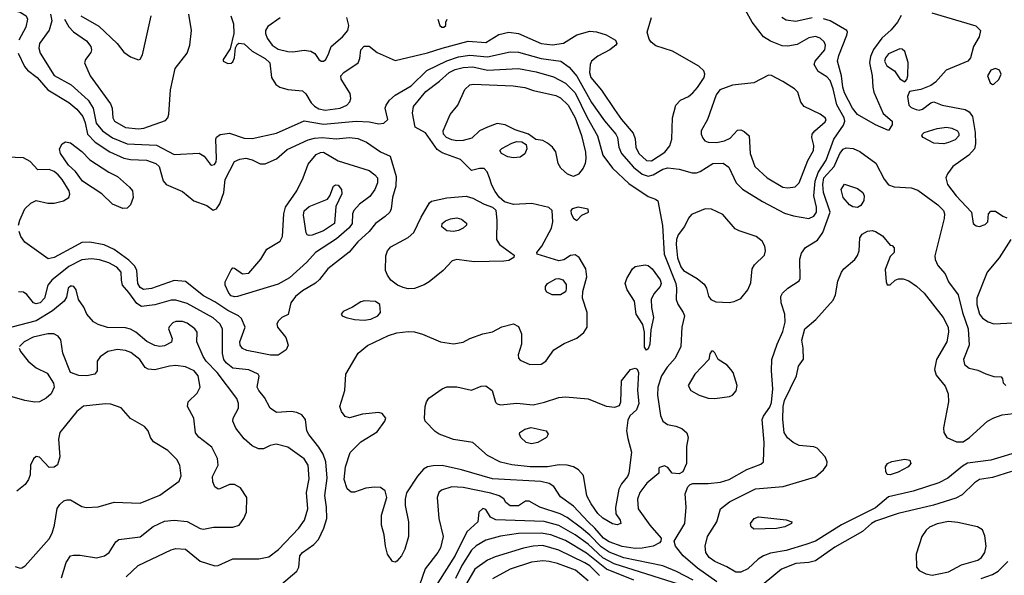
# Model space of a CAD drawing. Extents: x 1173029 to 1307123, y 522559 to 678521.
# Tile 483 of 623: x 1227572 to 1233639, y 623655 to 627081. Entities that reach past the tile are written whole.
import ezdxf

# ---------------------------------------------------------------- set-up
doc = ezdxf.new("R2010")
doc.units = 0

msp = doc.modelspace()

# ---------------------------------------------------------------- linework, layer by layer
at = {"layer": '0CON10XD'}
for points in [[(1227762.7, 627115), (1227771.2, 627075), (1227755, 627015.7), (1227694.7, 626935), (1227690, 626905), (1227699.3, 626875), (1227785, 626737.1), (1227888.8, 626678.8), (1227995.2, 626585.2), (1228024.8, 626535), (1228043.5, 626443.5), (1228082.8, 626395), (1228145, 626351.9), (1228235, 626316.1), (1228415, 626307.5), (1228525, 626250.4), (1228678.8, 626258.8), (1228709.7, 626239.7), (1228745, 626190.8), (1228755, 626184.3), (1228772.7, 626187.3), (1228782.9, 626205), (1228784.4, 626225), (1228781.2, 626345), (1228785, 626356.7), (1228807.1, 626372.9), (1228865, 626380.5), (1228955, 626350.3), (1229005, 626349.1), (1229155, 626381.5), (1229325, 626457.1), (1229445, 626437.3), (1229646.3, 626456.3), (1229725, 626450.6), (1229785, 626438), (1229815, 626442.3), (1229840.6, 626465), (1229823.1, 626535), (1229829.6, 626555), (1229851.1, 626585), (1229885, 626614.7), (1229985, 626672.4), (1230081.7, 626768.3), (1230203.4, 626826.6), (1230275, 626851.7), (1230345, 626862), (1230455, 626852.2), (1230595, 626881.9), (1230645, 626880.3), (1230785, 626841.1), (1230905.6, 626825), (1230958, 626788), (1231005, 626732.7), (1231095, 626569.6), (1231175, 626456.8), (1231246, 626375), (1231255.4, 626354.6), (1231263.4, 626295), (1231279.7, 626255), (1231355, 626172.7), (1231408.3, 626128.3), (1231445, 626116.1), (1231474.6, 626125.4), (1231535, 626159.1), (1231565, 626167), (1231635, 626160.2), (1231715, 626136.6), (1231742.9, 626137.1), (1231765.3, 626144.7), (1231843.8, 626195), (1231906.5, 626196.5), (1231941.7, 626171.7), (1231986, 626075), (1232026.1, 626036.1), (1232149.7, 625959.7), (1232285, 625888.8), (1232340.8, 625870.8), (1232435, 625856.2), (1232465, 625870), (1232480.6, 625895), (1232481.6, 625925), (1232465.2, 625995.2), (1232472.3, 626085), (1232491.1, 626138.9), (1232541.1, 626215), (1232587.7, 626345), (1232648.4, 626431.6), (1232656.2, 626455), (1232651, 626475), (1232606.6, 626556.6), (1232583.6, 626655), (1232565, 626706.2), (1232545, 626729.6), (1232491.3, 626761.3), (1232468, 626805), (1232474, 626825), (1232532.5, 626895), (1232536.8, 626925), (1232528.8, 626945), (1232505, 626966.7), (1232475, 626977.1), (1232435, 626970), (1232361.4, 626928.6), (1232305, 626917.3), (1232270.5, 626920.5), (1232198.7, 626948.7), (1232155.3, 626975.3), (1232085, 627065.7), (1231995, 627231.2)], [(1227535, 627137.7), (1227575, 627128.1), (1227611.8, 627105), (1227619.6, 627085), (1227610, 627035), (1227566.4, 626955)], [(1228501.3, 626648.7), (1228530.8, 626779.2), (1228604.5, 626875), (1228620.8, 626925), (1228631.7, 627015), (1228614.1, 627115)], [(1233192.8, 627122.8), (1233463.6, 627043.6), (1233490.9, 627015), (1233483.5, 626975), (1233448, 626915), (1233430, 626845), (1233413.8, 626825), (1233281.1, 626768.9), (1233215, 626695.6), (1233185, 626675.6), (1233125, 626650), (1233055, 626637.5), (1233042.5, 626607.5), (1233050.6, 626555), (1233065, 626540.5), (1233095, 626526.9), (1233115, 626524), (1233135, 626529.1), (1233185, 626569.2), (1233205, 626574.3), (1233256.7, 626555), (1233397.6, 626527.6), (1233423, 626513), (1233443.3, 626483.3), (1233459.8, 626385), (1233460.3, 626315), (1233454.6, 626285), (1233420, 626245), (1233321.9, 626175), (1233289.1, 626130.9), (1233278.5, 626105), (1233289.5, 626065), (1233341.8, 625995), (1233435.7, 625895), (1233445.7, 625825), (1233465, 625810), (1233485, 625805.5), (1233521.1, 625818.9), (1233538, 625835), (1233542, 625885), (1233555, 625900), (1233585, 625900), (1233628.8, 625868.8), (1233655, 625860)], [(1227847.6, 627085), (1227875, 627036.4), (1227905, 627005.5), (1227985, 626950.9), (1228011.5, 626915), (1228015.5, 626895), (1228011.1, 626878.9), (1227978, 626835), (1227970.8, 626815), (1228007.5, 626735), (1228132.6, 626562.6), (1228142.9, 626535), (1228145.4, 626475), (1228156.4, 626455), (1228225, 626416.4), (1228305, 626408.4), (1228337.2, 626412.8), (1228470, 626460), (1228484.4, 626475.6), (1228492.1, 626497.9), (1228501.3, 626648.7)], [(1227949.6, 627105), (1228060.3, 627040.3), (1228172.5, 626935), (1228215, 626881.4), (1228255, 626852.5), (1228305, 626833.8), (1228315, 626837.5), (1228328.1, 626865), (1228382.4, 627105)], [(1228872.9, 627105), (1228890, 627055), (1228892, 626995), (1228868.8, 626901.2), (1228826.7, 626835), (1228826.7, 626825), (1228855, 626811.9), (1228875, 626813.6), (1228885, 626821.4), (1228895.5, 626845), (1228902, 626908), (1228911.7, 626928.3), (1228923.6, 626936.4), (1228955, 626932), (1229005, 626887.9), (1229085, 626841.8), (1229114.5, 626815), (1229124.6, 626724.6), (1229151.4, 626681.4), (1229175, 626665.7), (1229225, 626650), (1229315, 626641.9), (1229335, 626624.3), (1229368.3, 626568.3), (1229387.8, 626547.8), (1229415, 626531.7), (1229455, 626523.5), (1229547.5, 626535), (1229587.1, 626555), (1229605.7, 626575), (1229612.9, 626595), (1229608.6, 626625), (1229553.3, 626715), (1229550, 626735), (1229568.9, 626755), (1229656.9, 626815), (1229668.3, 626841.7), (1229674.4, 626895), (1229695, 626917.1), (1229725, 626917.1), (1229775, 626877.8), (1229885, 626828.9), (1230085, 626877.4), (1230176.1, 626906.1), (1230335, 626948.7), (1230445, 626941.3), (1230525, 626990), (1230585, 627004), (1230645, 626996.7), (1230785, 626933.6), (1230854.7, 626925.3), (1230923, 626937), (1231005, 626986.7), (1231085, 627009.6), (1231126.7, 627006.7), (1231185, 626987.5), (1231243.3, 626955), (1231251.2, 626935), (1231245, 626923.8), (1231208, 626895), (1231135, 626855.6), (1231095.8, 626825), (1231086.7, 626805), (1231082.4, 626755), (1231092.2, 626725), (1231156.1, 626646.1), (1231238, 626528), (1231279.7, 626465), (1231351.7, 626381.7), (1231364, 626346), (1231369.2, 626295), (1231387.4, 626255), (1231435, 626211.9), (1231465, 626211.2), (1231547.1, 626265), (1231577, 626303), (1231589.2, 626345), (1231594.3, 626475), (1231615.3, 626555), (1231644.4, 626585), (1231692.4, 626607.6), (1231719.1, 626630.9), (1231747.6, 626662.4), (1231789.4, 626725), (1231794.3, 626745), (1231787.5, 626765), (1231756, 626795), (1231595, 626886.4), (1231490.8, 626920.8), (1231462.4, 626942.4), (1231450.3, 626960.3), (1231437.5, 627005), (1231465.5, 627094.5)], [(1229178, 627092), (1229101.5, 627038.5), (1229086.2, 627015), (1229086.2, 626995), (1229096.8, 626966.8), (1229127.7, 626925), (1229165, 626898.6), (1229225, 626884.7), (1229255, 626882.9), (1229325, 626893.1), (1229366.9, 626886.9), (1229391.7, 626871.7), (1229416, 626835), (1229430, 626825), (1229445, 626825.8), (1229458, 626835), (1229477.1, 626875), (1229490.8, 626915), (1229560.8, 626975), (1229593.6, 627015), (1229600, 627045), (1229587.5, 627095)], [(1230149.2, 627085), (1230161.2, 627045), (1230172.5, 627035), (1230185, 627034), (1230197.5, 627045), (1230197.5, 627065), (1230206.7, 627085)], [(1232455, 627093.4), (1232355, 627070.8), (1232295, 627078.5), (1232266.9, 627095)], [(1232925, 626397.5), (1232845, 626432.9), (1232735, 626496.7), (1232702.4, 626535), (1232655, 626629.4), (1232644.4, 626665), (1232636.3, 626735), (1232610.6, 626825), (1232619.2, 626860.8), (1232668.9, 626985), (1232672.5, 627005), (1232668, 627015), (1232565, 627073.5), (1232525, 627087.1)], [(1233003.9, 627106.1), (1232980.4, 627065), (1232941.5, 627018.5), (1232883.1, 626966.9), (1232832.7, 626897.3), (1232815, 626854.3), (1232809, 626815), (1232825.3, 626735), (1232828, 626665), (1232835, 626634), (1232892.9, 626502.9), (1232948, 626455), (1232947.1, 626432.9), (1232925, 626397.5)], [(1227562.9, 626875), (1227602.7, 626792.7), (1227620.4, 626770.4), (1227680.4, 626725), (1227745, 626649.1), (1227875, 626570.6), (1227925, 626528.4), (1227962, 626485), (1227975.7, 626445.7), (1227990.2, 626375), (1228037.5, 626325), (1228126.9, 626266.9), (1228215, 626228.1), (1228255, 626220), (1228353.3, 626215), (1228411.1, 626195), (1228432.7, 626175), (1228456.9, 626086.9), (1228474.2, 626064.2), (1228575, 626021.9), (1228646, 625965), (1228725.4, 625935.4), (1228765, 625906.2), (1228785, 625913.8), (1228806.5, 625945), (1228830, 626015), (1228837.6, 626095), (1228895, 626207.1), (1228928, 626222), (1228965, 626226.2), (1229005, 626216.4), (1229055, 626192.5), (1229085, 626192.9), (1229155, 626222.9), (1229220.1, 626279.9), (1229349.4, 626340.6), (1229388.6, 626351.4), (1229435.2, 626355.2), (1229523, 626347), (1229605, 626355.4), (1229655, 626348.5), (1229709.2, 626325), (1229795, 626266.5), (1229855, 626240), (1229891.9, 626115), (1229890, 626055), (1229870, 625985), (1229862, 625915), (1229852.7, 625895), (1229825, 625867.2), (1229765.5, 625825), (1229725.8, 625774.2), (1229655, 625710.6), (1229602.4, 625647.6), (1229470, 625545), (1229420.4, 625479.6), (1229395, 625457.5), (1229315, 625410), (1229271.2, 625375), (1229242.2, 625335), (1229225.8, 625264.2), (1229187.5, 625245), (1229166.4, 625223.6), (1229157.5, 625205), (1229160, 625185), (1229212, 625122), (1229227.1, 625075), (1229214.2, 625045), (1229165, 625013.5), (1229117.2, 625012.8)], [(1233025, 626697.5), (1233037.7, 626712.3), (1233044.2, 626735), (1233046.1, 626816.1), (1233025.7, 626885), (1233009.1, 626899.1), (1232995, 626900.6), (1232925, 626869.6), (1232905.9, 626845), (1232900.8, 626825), (1232915, 626796.9), (1232962.9, 626765), (1232995, 626716), (1233025, 626697.5)], [(1229885, 623736), (1229869.7, 623739.7), (1229839.4, 623785), (1229826.5, 623835), (1229818.5, 623905), (1229801.9, 623965), (1229801.4, 624025), (1229834.4, 624135), (1229824.3, 624175), (1229795, 624196.7), (1229758.7, 624198.7), (1229705, 624191.8), (1229635, 624168.1), (1229615, 624168.1), (1229589.1, 624189.1), (1229572.1, 624245), (1229579.4, 624325), (1229608.5, 624411.5), (1229675, 624477.8), (1229775, 624540), (1229822, 624605), (1229827.5, 624625), (1229805, 624652), (1229785, 624658.6), (1229685, 624649.5), (1229605, 624625.8), (1229576.7, 624635), (1229556, 624665), (1229545.8, 624695), (1229575.6, 624795.6), (1229582.5, 624895), (1229658.1, 625025), (1229715, 625072.9), (1229845, 625133.8), (1229895, 625149.3), (1229965, 625158.9), (1230005, 625155.4), (1230055, 625141.8), (1230165, 625095.6), (1230245, 625082.5), (1230305, 625092.9), (1230346.2, 625115), (1230425, 625144.5), (1230484.4, 625155.6), (1230543.4, 625186.6), (1230615, 625205.8), (1230645, 625188.8), (1230664.3, 625145), (1230665, 625080), (1230644.2, 625015), (1230646.2, 624995), (1230655, 624982), (1230715, 624955.7), (1230785, 624957.5), (1230813.8, 624975), (1230864.1, 625045.9), (1230926.7, 625085), (1231005, 625116.5), (1231048, 625152), (1231067.8, 625185), (1231068.9, 625275), (1231040, 625365), (1231041.2, 625405), (1231065.7, 625495), (1231061.4, 625545), (1231020, 625615), (1230995, 625631.5), (1230965, 625627.8), (1230925, 625600), (1230895, 625594.3), (1230760, 625635), (1230757.5, 625645), (1230790, 625685), (1230849.1, 625795), (1230856.1, 625835), (1230853.8, 625905), (1230832.1, 625922.1), (1230727.2, 625947.2), (1230615, 625941.4), (1230558.8, 625958.8), (1230526.4, 625986.4), (1230500.8, 626020.8), (1230480.9, 626060.9), (1230467.9, 626105), (1230453.2, 626143.2), (1230435, 626162.5), (1230405.5, 626164.5), (1230355, 626151.2), (1230288.6, 626218.6), (1230175, 626259.5), (1230145, 626280.3), (1230072.6, 626382.6), (1230009.2, 626419.2), (1229992.9, 626505), (1229999.6, 626545), (1230075, 626638.9), (1230158.7, 626701.3), (1230218.8, 626755), (1230255, 626773.4), (1230305, 626786.6), (1230365, 626790.7), (1230455, 626769.8), (1230645, 626779.2), (1230755, 626758.9), (1230860.8, 626729.2), (1230935, 626690), (1230995, 626630.7), (1231067.7, 626477.7), (1231131.6, 626365), (1231164.8, 626244.8), (1231225.2, 626165.2), (1231325, 626070.3), (1231445, 625991.2), (1231490, 625975), (1231503.3, 625963.3), (1231531.8, 625811.8), (1231543.3, 625635), (1231614.8, 625455), (1231619.2, 625425), (1231616, 625356), (1231626.4, 625326.4), (1231660.9, 625275), (1231667.9, 625255), (1231651.8, 625185), (1231646.4, 625065), (1231610, 624995), (1231560.7, 624939.3), (1231526.6, 624885), (1231503.6, 624815), (1231502.1, 624765), (1231519.5, 624639.5), (1231535, 624606.2), (1231564.5, 624584.5), (1231615, 624575.6), (1231651.3, 624561.3), (1231683, 624533), (1231690.8, 624505), (1231680.9, 624449.1), (1231680, 624345), (1231657.3, 624292.7), (1231635, 624281.2), (1231592.5, 624285), (1231565, 624320), (1231545, 624330), (1231515, 624320), (1231510, 624315), (1231510, 624285), (1231437, 624223), (1231392.7, 624165), (1231378.9, 624125), (1231382.5, 624065), (1231455.5, 623965), (1231524.2, 623885), (1231522, 623865), (1231514, 623855), (1231475.3, 623834.7), (1231407.6, 623822.4), (1231365, 623820.6), (1231285, 623833.6), (1231205, 623861.4), (1231168.4, 623885), (1231116.7, 623946.7), (1231073.9, 623985), (1230985, 624082), (1230905, 624138.5), (1230863.1, 624203.1), (1230835, 624221.9), (1230783.7, 624233.7), (1230485, 624251), (1230294, 624306), (1230175, 624331.5), (1230120.5, 624330.5), (1230085, 624324.4), (1230060.9, 624309.1), (1230024.1, 624265.9), (1229955, 624163.3), (1229946.9, 624125), (1229947.8, 624085), (1229968.5, 623985), (1229968.5, 623895), (1229945, 623816.2), (1229924.3, 623775), (1229895, 623742.5), (1229885, 623736)], [(1233565, 626681.5), (1233575, 626683.5), (1233605, 626713.3), (1233618.5, 626745), (1233609.2, 626769.2), (1233585, 626779.5), (1233555, 626769.6), (1233534.8, 626735), (1233551.2, 626691.2), (1233565, 626681.5)], [(1230985, 626114.5), (1230948.3, 626128.3), (1230905.4, 626165.4), (1230890, 626195), (1230875.5, 626265.5), (1230854.3, 626295), (1230825, 626318.9), (1230795, 626335.6), (1230752.7, 626342.7), (1230706.7, 626375), (1230625, 626401.8), (1230562.9, 626432.9), (1230515, 626440), (1230455, 626419.3), (1230405.5, 626395), (1230358.5, 626351.5), (1230304.2, 626335.8), (1230266.3, 626333.7), (1230235, 626339.7), (1230202.2, 626355), (1230182.9, 626375), (1230182.3, 626395), (1230225, 626495.7), (1230272.5, 626555), (1230315, 626650), (1230345, 626678.6), (1230366.9, 626683.1), (1230613.6, 626673.6), (1230685, 626662.5), (1230738, 626645), (1230875, 626612.7), (1230905, 626600), (1230951.8, 626555), (1230994.7, 626475), (1231033.4, 626366.6), (1231057.9, 626265), (1231060, 626225), (1231057.1, 626195), (1231043.8, 626165), (1231015, 626128.5), (1230985, 626114.5)], [(1232305, 626044.4), (1232349.8, 626050.2), (1232375, 626075.8), (1232427.8, 626212.2), (1232463.8, 626275), (1232465.4, 626305), (1232452.9, 626355), (1232455.7, 626375), (1232470.6, 626395), (1232535, 626450.6), (1232541.1, 626465), (1232535, 626476.9), (1232505, 626497.5), (1232405, 626546.2), (1232385, 626572.5), (1232365.8, 626635), (1232345.7, 626655), (1232275, 626700.8), (1232205, 626736.7), (1232185, 626739.4), (1232095, 626691.5), (1231965, 626677.1), (1231885, 626648.9), (1231862.9, 626617.1), (1231809.5, 626465), (1231771.2, 626395), (1231770.8, 626375), (1231780.2, 626350.2), (1231794.2, 626334.2), (1231815, 626326.1), (1231865, 626324.7), (1231915, 626334.1), (1231948.9, 626351.1), (1231995, 626398.9), (1232015, 626401.5), (1232035, 626392.2), (1232065.7, 626365), (1232072, 626255), (1232100.6, 626175), (1232178, 626105), (1232275, 626047.5), (1232305, 626044.4)], [(1233265, 626316.2), (1233205, 626320), (1233138.8, 626355), (1233131.2, 626365), (1233133.8, 626375), (1233145, 626385.5), (1233225, 626409.2), (1233281.7, 626418.3), (1233315, 626412.9), (1233349.4, 626395), (1233358.6, 626378.6), (1233357.5, 626365), (1233335, 626340.5), (1233295, 626322.9), (1233265, 626316.2)], [(1228207.3, 625917.3), (1228144.5, 625944.5), (1228077.6, 626007.6), (1227959.6, 626085), (1227916.4, 626145), (1227872.5, 626185), (1227822.9, 626255), (1227817.5, 626285), (1227833.9, 626316.1), (1227855, 626328.1), (1227885, 626321.5), (1227955, 626267.5), (1228005, 626216.5), (1228121.4, 626141.4), (1228174.3, 626115), (1228249.3, 626049.3), (1228267.1, 626025), (1228272.5, 625985), (1228255, 625939.2), (1228235, 625918.6), (1228207.3, 625917.3)], [(1230615, 626229.5), (1230580, 626235), (1230540, 626255), (1230531.2, 626275), (1230542.4, 626287.6), (1230605, 626320), (1230635, 626329.4), (1230667, 626327), (1230692.3, 626312.3), (1230697.5, 626285), (1230685.5, 626254.5), (1230655, 626234.4), (1230615, 626229.5)], [(1228895, 625371.5), (1228875, 625378.2), (1228860.8, 625395), (1228838.2, 625445), (1228837.5, 625465), (1228875, 625538.8), (1228885, 625550), (1228895, 625548.8), (1228945, 625513.5), (1228985, 625517.8), (1229058.5, 625605), (1229094.1, 625665.9), (1229177.7, 625715), (1229191.3, 625745), (1229200.3, 625885), (1229209.6, 625925), (1229280, 626025), (1229318.9, 626105), (1229348.9, 626191.1), (1229400, 626250), (1229425, 626263.1), (1229445, 626263.2), (1229535, 626210.3), (1229725, 626150.7), (1229760, 626125), (1229776.2, 626105), (1229776.8, 626075), (1229760.3, 626035), (1229729.5, 625990.5), (1229665, 625942.8), (1229630.3, 625905), (1229623.6, 625885), (1229620, 625825), (1229601.9, 625798.1), (1229525, 625729.2), (1229394.9, 625645.1), (1229342.3, 625585), (1229235, 625490), (1229165, 625450.4), (1228915, 625373.8), (1228895, 625371.5)], [(1231868, 623615), (1231748.4, 623698.4), (1231660.5, 623775), (1231612, 623835), (1231603.8, 623865), (1231669.3, 623975), (1231679.2, 624075), (1231672.1, 624157.9), (1231689.4, 624200.6), (1231703.3, 624215), (1231719.2, 624220.8), (1231815, 624220.9), (1231889.8, 624230.2), (1231944.2, 624245), (1232051.6, 624308.4), (1232138.9, 624341.1), (1232155.8, 624355), (1232159.1, 624475), (1232147.5, 624615), (1232154.5, 624635.5), (1232195, 624692.7), (1232205, 624720), (1232211.7, 624805), (1232204, 624915), (1232207.2, 624985), (1232239.6, 625080.4), (1232275, 625158), (1232287.6, 625215), (1232287.3, 625265), (1232262.9, 625335), (1232262, 625375), (1232272.5, 625395), (1232304.6, 625425.4), (1232375, 625470), (1232380, 625485), (1232379.5, 625605), (1232388.6, 625641.4), (1232413.8, 625676.2), (1232488.3, 625721.7), (1232521, 625769), (1232566.2, 625895), (1232525.4, 626015.4), (1232521, 626065), (1232527.6, 626105), (1232589.8, 626175), (1232625, 626255.4), (1232645, 626282), (1232665, 626290.7), (1232707.6, 626287.6), (1232748.8, 626268.8), (1232846.9, 626196.9), (1232898.1, 626098.1), (1232925, 626063.1), (1232960.6, 626050.6), (1233063.9, 626043.9), (1233105, 626030), (1233229.3, 625939.3), (1233263.8, 625905), (1233270.4, 625885), (1233268.2, 625855), (1233210.6, 625625), (1233212.1, 625602.1), (1233228, 625565), (1233274.4, 625514.4), (1233295.6, 625465), (1233355.2, 625385.2), (1233381.2, 625275), (1233416.9, 625175), (1233422.7, 625075), (1233386.9, 624985), (1233392.9, 624955), (1233422.1, 624932.1), (1233475, 624920.8), (1233525, 624896.7), (1233575, 624880), (1233618.3, 624878.3), (1233627, 624867), (1233631.7, 624841.7), (1233647.5, 624825)], [(1227564.7, 625815), (1227573.4, 625845), (1227605, 625914.3), (1227641.1, 625948.9), (1227675, 625965.5), (1227745, 625949.3), (1227785, 625949.4), (1227842.5, 625965), (1227874.4, 625985), (1227881.8, 626005), (1227876.9, 626025), (1227834.7, 626095), (1227808.9, 626125), (1227785, 626144.2), (1227755, 626157.1), (1227685, 626155.5), (1227636.8, 626206.8), (1227595, 626230), (1227493.4, 626233.4)], [(1229355, 625750), (1229344.4, 625754.4), (1229337.1, 625767.1), (1229320.7, 625875), (1229325, 625902.9), (1229355, 625929.1), (1229468.8, 625975), (1229482.9, 625995), (1229505, 626054), (1229517.3, 626062.7), (1229535, 626060), (1229555.8, 626035), (1229557.1, 626007.1), (1229520.9, 625929.1), (1229511.2, 625825), (1229445, 625780), (1229375, 625752.2), (1229355, 625750)], [(1232735, 625923.8), (1232705, 625928), (1232685, 625940), (1232645.7, 625985), (1232634.3, 626035), (1232655, 626067.5), (1232735, 626039.4), (1232766.9, 626015), (1232775.6, 625995), (1232773.4, 625966.6), (1232755, 625936.2), (1232735, 625923.8)], [(1229965, 625422.3), (1229935, 625429.6), (1229899.2, 625445), (1229860, 625475), (1229837.8, 625505), (1229827.1, 625535), (1229828, 625625), (1229838.5, 625655), (1229860, 625680), (1229965, 625738.8), (1230000.2, 625769.8), (1230046.7, 625863.3), (1230097.8, 625952.2), (1230108.7, 625961.3), (1230205, 625982.9), (1230322.6, 625992.6), (1230365, 625980.9), (1230435, 625943.6), (1230485.6, 625925.6), (1230505.6, 625905.6), (1230512.6, 625842.6), (1230510, 625725), (1230528, 625695), (1230619.3, 625629.3), (1230617.5, 625615), (1230585, 625596), (1230555, 625591.9), (1230375, 625587.9), (1230325, 625594.6), (1230265, 625602.7), (1230236.6, 625593.4), (1230181.5, 625535), (1230095, 625463.8), (1230064.1, 625445.9), (1230005, 625424.6), (1229965, 625422.3)], [(1231005, 625843.8), (1231035, 625876.2), (1231077.5, 625895), (1231075, 625912.5), (1231014.1, 625924.1), (1230975.8, 625914.2), (1230968.8, 625905), (1230969.2, 625885), (1230985, 625856.7), (1231005, 625843.8)], [(1231942.9, 625337.1), (1231975, 625343.2), (1232015, 625362.1), (1232058.8, 625415), (1232077.6, 625457.6), (1232084.8, 625545.2), (1232099.8, 625570.2), (1232160.6, 625629.4), (1232166.7, 625655), (1232163.1, 625685), (1232147.5, 625715), (1232110.8, 625745), (1232005, 625778.2), (1231981.4, 625791.4), (1231905, 625879.1), (1231835, 625913.3), (1231795, 625914.4), (1231710.4, 625879.6), (1231692.3, 625857.7), (1231668.9, 625805), (1231629.5, 625755), (1231618.5, 625725), (1231616, 625695), (1231625, 625612.5), (1231645, 625557.1), (1231661.8, 625535), (1231746.1, 625486.1), (1231789.8, 625449.8), (1231803.3, 625425), (1231816.4, 625376.4), (1231830, 625355), (1231861.4, 625341.4), (1231942.9, 625337.1)], [(1230245, 625774.5), (1230205, 625780), (1230173.7, 625803.7), (1230175.7, 625825), (1230195, 625840), (1230226, 625854), (1230265, 625859.6), (1230295, 625851.2), (1230326, 625826), (1230325.6, 625815), (1230305.6, 625795), (1230275, 625780.4), (1230245, 625774.5)], [(1229117.2, 625012.8), (1229045, 625026), (1228970.9, 625040.9), (1228945, 625054.6), (1228931.8, 625075), (1228929.6, 625095), (1228961.4, 625185), (1228939.4, 625239.4), (1228921.4, 625255), (1228855, 625287), (1228775, 625341.1), (1228705, 625378.7), (1228595, 625467.5), (1228525, 625472.2), (1228385, 625422.8), (1228335, 625417.8), (1228315, 625429.6), (1228300.4, 625455), (1228293.8, 625533.8), (1228281, 625561), (1228245, 625598.3), (1228155, 625663.6), (1228092.1, 625692.1), (1228005, 625710.3), (1227955, 625706.9), (1227914.3, 625684.3), (1227785, 625613.8), (1227747.3, 625607.3), (1227605, 625710), (1227579.5, 625745), (1227569.6, 625775)], [(1232015, 623674.6), (1231985, 623675.5), (1231928.2, 623708.2), (1231855, 623739.7), (1231819.2, 623765), (1231799.3, 623795), (1231795.4, 623835), (1231809.5, 623895), (1231867.1, 623985), (1231890.6, 624065), (1231945, 624108.2), (1232105, 624188.2), (1232276.6, 624203.4), (1232475, 624261.8), (1232524.5, 624305), (1232545.5, 624335), (1232547.8, 624355), (1232535.4, 624385.4), (1232485, 624438.1), (1232465, 624446.5), (1232375, 624456.4), (1232337.1, 624475), (1232303.6, 624503.6), (1232281.5, 624535), (1232273.8, 624616.2), (1232276.9, 624695), (1232285, 624734), (1232359.2, 624885), (1232371.2, 624945), (1232401.7, 624988.3), (1232400, 625055), (1232390.8, 625105), (1232410, 625175), (1232476.9, 625233.1), (1232585, 625350.8), (1232598.5, 625385), (1232612.2, 625467.8), (1232635.7, 625525), (1232650, 625545), (1232716.9, 625603.1), (1232733.6, 625626.4), (1232744.3, 625655), (1232749.2, 625735), (1232762.4, 625757.6), (1232795, 625778), (1232825, 625782), (1232845, 625775.8), (1232887.4, 625747.4), (1232935, 625690), (1232948.3, 625688.3), (1232960, 625675), (1232960, 625645), (1232935, 625620), (1232905, 625540), (1232910, 625465), (1232917, 625447), (1232935, 625446.7), (1232965.8, 625474.2), (1232987, 625483), (1233015.8, 625484.2), (1233050.2, 625470.2), (1233098.5, 625438.5), (1233145.5, 625395), (1233261.4, 625245), (1233291.8, 625185), (1233295.4, 625154.6), (1233284.5, 625095), (1233220, 624985), (1233208.9, 624925), (1233218.6, 624888.6), (1233275, 624820.8), (1233292.1, 624775), (1233294.5, 624725), (1233264.4, 624564.4), (1233265.6, 624535), (1233284.3, 624505), (1233345, 624478.6), (1233385, 624477.5), (1233425, 624504.3), (1233535, 624605.6), (1233573.4, 624626.6), (1233625.9, 624644.1), (1233695, 624653.3)], [(1233679.1, 625725), (1233606.6, 625613.4), (1233532.1, 625525), (1233469.2, 625365), (1233468.6, 625325), (1233484.7, 625265), (1233505, 625241.5), (1233538.1, 625218.1), (1233575, 625206.2), (1233695, 625212.1)], [(1229353, 624523), (1229342.5, 624545), (1229333.6, 624615), (1229311.4, 624645), (1229279.2, 624659.2), (1229245, 624664.7), (1229155, 624658.5), (1229115, 624685.6), (1229080.5, 624750.5), (1229045, 624794.2), (1229035.6, 624815), (1229047, 624883), (1229042.5, 624895), (1228985, 624922.7), (1228885, 624933.2), (1228844.7, 624965), (1228831.2, 624985), (1228822.5, 625022.5), (1228821.2, 625175), (1228804.6, 625205), (1228765, 625242.7), (1228605, 625331.9), (1228535, 625350.8), (1228505, 625350.8), (1228405, 625323.4), (1228323.5, 625313.5), (1228295, 625332), (1228245, 625399.4), (1228206.7, 625445), (1228198.7, 625475), (1228196.7, 625525), (1228171.2, 625555), (1228121.9, 625581.9), (1228065, 625601.1), (1228015, 625605.7), (1227955, 625600.8), (1227875, 625560.2), (1227770, 625475), (1227745.8, 625444.2), (1227726.2, 625365), (1227698.2, 625335), (1227675, 625328.2), (1227657.8, 625335), (1227617.4, 625387.4), (1227595, 625401.8), (1227565, 625402.9)], [(1231435, 625042.5), (1231421.7, 625061.7), (1231421.2, 625155), (1231412.3, 625202.3), (1231371.2, 625265), (1231360.8, 625345), (1231315.5, 625415), (1231303.5, 625455), (1231312.5, 625485), (1231346.9, 625545), (1231365, 625558.5), (1231425, 625568.8), (1231445, 625564.6), (1231470, 625545), (1231517.4, 625477.4), (1231524.6, 625455), (1231517.9, 625435), (1231479.9, 625390.1), (1231463.5, 625355), (1231465.5, 625305.5), (1231478, 625245), (1231460.5, 625169.5), (1231455, 625080), (1231445, 625052.5), (1231435, 625042.5)], [(1230905, 625383.8), (1230853.9, 625383.9), (1230820.5, 625400.5), (1230811.2, 625415), (1230811.2, 625435), (1230823.8, 625455), (1230875, 625482.9), (1230895, 625485.7), (1230917.9, 625477.9), (1230938.8, 625448.8), (1230939.5, 625420.5), (1230935, 625402.5), (1230905, 625383.8)], [(1228228.9, 623645), (1228303.3, 623715), (1228505, 623812.5), (1228535, 623820.5), (1228595, 623816.5), (1228685, 623741.8), (1228775, 623712.9), (1228795, 623715.7), (1228885, 623757.5), (1229045, 623756.4), (1229108.3, 623768.3), (1229166.6, 623813.4), (1229292.3, 623945), (1229326.6, 623995), (1229346.9, 624065), (1229339.3, 624165), (1229355, 624250), (1229350.3, 624335), (1229325, 624372.9), (1229225, 624444.5), (1229152.8, 624462.8), (1229115, 624455.5), (1229075, 624435.7), (1229044.5, 624434.5), (1229005, 624454.2), (1228955, 624495.7), (1228905, 624562), (1228885.5, 624605), (1228888.5, 624625), (1228920.3, 624685), (1228920.8, 624715), (1228910, 624745), (1228788.2, 624905), (1228721.3, 624975), (1228703.3, 625003.3), (1228664, 625095), (1228665.8, 625155), (1228652, 625175), (1228605, 625210), (1228575, 625219.4), (1228535, 625219.2), (1228515, 625212), (1228492.4, 625187.6), (1228489.2, 625175), (1228512, 625115), (1228507.9, 625092.1), (1228465, 625070.5), (1228435, 625066.4), (1228405, 625071.2), (1228355, 625097.8), (1228287.1, 625155), (1228255, 625173.6), (1228225, 625180.9), (1228113.6, 625183.6), (1228055, 625201.4), (1228027.9, 625217.9), (1227985.7, 625265), (1227968.3, 625308.3), (1227934, 625355), (1227920, 625415), (1227906.7, 625435), (1227895, 625438), (1227885, 625437.1), (1227871.9, 625425), (1227860.2, 625369.8), (1227845.5, 625345), (1227774.3, 625285.7), (1227675, 625225.2), (1227525, 625185.3)], [(1229695, 625227.9), (1229735, 625234.6), (1229778, 625255), (1229795.8, 625275), (1229792, 625325), (1229765, 625342.9), (1229696.6, 625346.6), (1229675, 625341.9), (1229622.1, 625307.9), (1229565, 625281.2), (1229553.3, 625265), (1229560, 625255), (1229583.3, 625245), (1229635, 625231.5), (1229695, 625227.9)], [(1227829.5, 623639.5), (1227858.5, 623735), (1227885, 623774.2), (1227905, 623780), (1227945, 623779.4), (1228045, 623763.3), (1228095, 623775.7), (1228124, 623795), (1228165, 623862.5), (1228182.5, 623875), (1228315, 623893.3), (1228395, 623955.5), (1228465, 623988.5), (1228525, 623995.4), (1228605, 623987.5), (1228685, 623943.1), (1228705, 623940), (1228767, 623953), (1228885, 623951.1), (1228925.6, 623964.4), (1228954.2, 624005), (1228969.2, 624045), (1228971.4, 624135), (1228932.5, 624195), (1228895, 624215.6), (1228865, 624215.6), (1228805, 624188.1), (1228795, 624187.1), (1228775, 624200.8), (1228761.5, 624231.5), (1228761.1, 624265), (1228795.4, 624334.6), (1228791.1, 624375), (1228755.6, 624445), (1228676.1, 624506.1), (1228654.6, 624534.6), (1228645.6, 624625), (1228605.7, 624695), (1228610.8, 624725), (1228665, 624779.2), (1228684.4, 624815), (1228672.1, 624885), (1228646.4, 624915), (1228595, 624939.7), (1228535, 624948.8), (1228495, 624945.3), (1228405, 624922.2), (1228365, 624925.7), (1228345, 624936), (1228311.8, 624985), (1228258.1, 625028.1), (1228225, 625042.3), (1228175, 625046.7), (1228115, 625035.8), (1228068.5, 625001.5), (1228049.5, 624975), (1228050, 624915), (1228034.5, 624895.5), (1227985.4, 624884.6), (1227937.6, 624887.6), (1227886.4, 624906.4), (1227838.9, 625025), (1227826.2, 625106.2), (1227810.2, 625130.2), (1227783.6, 625143.6), (1227745, 625143.1), (1227656.4, 625123.6), (1227599.4, 625095), (1227570.6, 625065)], [(1227568.6, 625055), (1227576.9, 625035), (1227623.8, 624975), (1227675, 624934.1), (1227741.7, 624901.7), (1227780.8, 624840.8), (1227784.3, 624815), (1227766.9, 624775), (1227735, 624746.9), (1227694.6, 624725.4), (1227665, 624722.9), (1227605, 624733.1), (1227455.2, 624775.2)], [(1231855, 624744.5), (1231945, 624757.5), (1231964.2, 624765.8), (1231986.8, 624793.2), (1231992.5, 624825), (1231967.1, 624905), (1231954.5, 624924.5), (1231930.3, 624950.3), (1231876.1, 624986.1), (1231855, 625027.5), (1231845, 625037.5), (1231835, 625037.5), (1231825, 625020), (1231818, 624985), (1231732.9, 624895), (1231690.8, 624825), (1231708, 624795), (1231758, 624765), (1231815, 624746.4), (1231855, 624744.5)], [(1231253, 623967), (1231225, 623972.5), (1231165, 624007.7), (1231135, 624036.2), (1231092.5, 624095), (1231066.9, 624145), (1231045, 624270), (1231015, 624304.5), (1230985, 624324.5), (1230945, 624333.8), (1230895.3, 624335.3), (1230825, 624323.8), (1230716.7, 624323.3), (1230605, 624335.3), (1230535, 624352), (1230455, 624394.4), (1230364.6, 624474.6), (1230245, 624492.1), (1230156, 624526), (1230131.5, 624541.5), (1230071.1, 624605), (1230065.5, 624625), (1230071.1, 624695), (1230078.1, 624725), (1230093.1, 624746.9), (1230174.4, 624805.6), (1230205, 624817.1), (1230265, 624817.5), (1230355, 624795.8), (1230415, 624820.6), (1230445, 624823.1), (1230482.5, 624795), (1230503.6, 624723.6), (1230515, 624712.5), (1230535, 624707.1), (1230635, 624716.2), (1230735, 624706.9), (1230805, 624721.8), (1230895, 624751.2), (1230934.6, 624754.6), (1231075, 624743.8), (1231185, 624698), (1231238.8, 624691.2), (1231267.7, 624702.3), (1231276.1, 624723.9), (1231280, 624855), (1231335.8, 624924.2), (1231365, 624933.3), (1231375.8, 624925.8), (1231384.2, 624905), (1231379.6, 624795), (1231385.9, 624714.1), (1231372.7, 624675), (1231332.2, 624637.8), (1231318.3, 624611.7), (1231310.5, 624545), (1231319.4, 624499.4), (1231342.2, 624415), (1231325.5, 624285), (1231317.8, 624265), (1231280.6, 624219.4), (1231263.8, 624186.2), (1231242.6, 624072.6), (1231245.5, 624035), (1231272, 623995), (1231275, 623974), (1231253, 623967)], [(1227575, 623698.8), (1227585, 623701.2), (1227606.3, 623713.7), (1227755, 623880), (1227773.1, 623915), (1227786.5, 623965), (1227803.9, 624066.1), (1227819.1, 624090.9), (1227845, 624114.3), (1227865, 624121.4), (1227885, 624120), (1227955, 624078.6), (1227985, 624073.1), (1228055, 624076.4), (1228155, 624106.2), (1228315, 624100.9), (1228435, 624148.5), (1228555, 624236.2), (1228568.3, 624268.3), (1228558.1, 624335), (1228539.8, 624369.8), (1228485, 624424.4), (1228397.4, 624477.4), (1228378.5, 624505), (1228363.5, 624545), (1228342.1, 624572.1), (1228255, 624622.9), (1228197.2, 624687.2), (1228135, 624710), (1228102.1, 624712.1), (1227965, 624698.9), (1227924.1, 624665.9), (1227820.5, 624535), (1227811.1, 624495), (1227820, 624385), (1227805, 624336.2), (1227785, 624322.5), (1227755, 624319.2), (1227694.2, 624384.2), (1227675, 624388), (1227657, 624373), (1227639.2, 624335), (1227637.5, 624275), (1227627.5, 624245), (1227605.4, 624214.6), (1227555, 624173.8)], [(1230725, 624465.8), (1230693.3, 624475), (1230660, 624505), (1230651.2, 624525), (1230653.8, 624535), (1230683.7, 624556.3), (1230722.6, 624567.4), (1230816.7, 624545), (1230828.8, 624525), (1230818, 624505), (1230765, 624474.4), (1230725, 624465.8)], [(1229185, 623601.5), (1229280, 623680), (1229291.9, 623705), (1229298.6, 623775), (1229315.8, 623795), (1229385.4, 623844.6), (1229414, 623876), (1229447.1, 623945), (1229464.4, 624005.6), (1229462.3, 624075), (1229451.9, 624148.1), (1229466.4, 624255), (1229459.1, 624355), (1229442.7, 624402.7), (1229416.2, 624446.2), (1229353, 624523)], [(1233747, 624423), (1233555, 624366.1), (1233412.6, 624347.4), (1233380.9, 624329.1), (1233290.6, 624255), (1233235, 624226.2), (1233077, 624173), (1232925, 624139.2), (1232845, 624070.5), (1232635, 623965.9), (1232474.8, 623865.2), (1232416.7, 623845), (1232295, 623807.5), (1232198.1, 623791.9), (1232155, 623776.2), (1232122.9, 623755), (1232058.6, 623695), (1232015, 623674.6)], [(1232935, 624274.2), (1232916.2, 624276.2), (1232908, 624295), (1232906.9, 624325), (1232919.2, 624345), (1232945, 624356.4), (1233025, 624371.2), (1233056.7, 624365), (1233063.3, 624345), (1233046.7, 624325), (1232985, 624292), (1232935, 624274.2)], [(1233682, 624295), (1233565, 624257.4), (1233485, 624245.3), (1233455, 624225.4), (1233378.3, 624151.7), (1233339.5, 624130.5), (1233202.7, 624087.3), (1232985, 624036.1), (1232845, 623988.6), (1232820.8, 623975), (1232764.4, 623925.6), (1232595, 623827.8), (1232475, 623745.3), (1232435.2, 623734.8), (1232355, 623727.3), (1232266.5, 623693.5), (1232159.2, 623605)], [(1231721.5, 623625), (1231619, 623679), (1231533.8, 623713.8), (1231295, 623762.8), (1231205, 623797), (1231155, 623830), (1231085, 623901.7), (1231033, 623945), (1230945, 624012.2), (1230902.5, 624035), (1230776.7, 624075), (1230711.7, 624111.7), (1230688.3, 624111.7), (1230645, 624084.3), (1230595, 624084.3), (1230567.5, 624105), (1230555, 624126.7), (1230526.2, 624145), (1230475, 624161.2), (1230305, 624197.4), (1230235, 624200.6), (1230170.5, 624179.5), (1230154.4, 624165), (1230144.5, 624135), (1230154.6, 624004.6), (1230181.2, 623895), (1230165.4, 623825), (1230149.1, 623795), (1230071.2, 623695), (1230034.7, 623595)], [(1231715, 623572.8), (1231235, 623726.2), (1231165, 623763.4), (1231075, 623846.7), (1230995, 623905.2), (1230895, 623962), (1230804, 623986), (1230506.5, 623996.5), (1230473.6, 624013.6), (1230445, 624060.5), (1230425, 624067.1), (1230401.9, 624045), (1230394.4, 623985), (1230326.5, 623923.5), (1230255, 623777.7), (1230095.2, 623525)], [(1232095, 623940), (1232078, 623955), (1232075.7, 623975), (1232098, 624005), (1232125, 624015.6), (1232295, 623997.1), (1232330, 623985), (1232326.7, 623975), (1232285.5, 623954.5), (1232235, 623943.1), (1232095, 623940)], [(1233195, 623656.1), (1233235, 623663.2), (1233295, 623677.3), (1233375, 623720.4), (1233475, 623748), (1233498.5, 623765), (1233517.7, 623795), (1233526, 623835), (1233519.5, 623899.5), (1233504.6, 623934.6), (1233473.6, 623953.6), (1233351.5, 623981.5), (1233295, 623986.7), (1233225, 623973.1), (1233178.3, 623951.7), (1233156.5, 623933.5), (1233130.5, 623895), (1233095.7, 623785), (1233097.1, 623705), (1233114, 623685), (1233155, 623663.8), (1233195, 623656.1)], [(1231355.4, 623625), (1231187.8, 623692.2), (1231065, 623791.1), (1230935, 623869.6), (1230845, 623905.5), (1230785, 623914.4), (1230645, 623911.9), (1230535, 623896.3), (1230445, 623871.8), (1230385, 623836.7), (1230355, 623810), (1230296.3, 623715), (1230257, 623635)], [(1231144.7, 623654.7), (1231085, 623713), (1231055, 623731.7), (1230895, 623809.2), (1230795, 623838.4), (1230735, 623834.8), (1230676.8, 623823.2), (1230501.7, 623768.3), (1230455, 623748.2), (1230377.1, 623692.9), (1230326, 623604)], [(1231075, 623621.2), (1230997.3, 623687.3), (1230885, 623728.3), (1230835, 623740.2), (1230795, 623744.2), (1230724.8, 623735.2), (1230595, 623692.3), (1230485, 623634.1)], [(1233495, 623635.3), (1233565, 623660.8), (1233599.7, 623680.3), (1233659.4, 623740.6)], [(1227545, 623708.8), (1227575, 623698.8)]]:
    msp.add_lwpolyline(points, dxfattribs=at)

doc.saveas('drawing.dxf')
